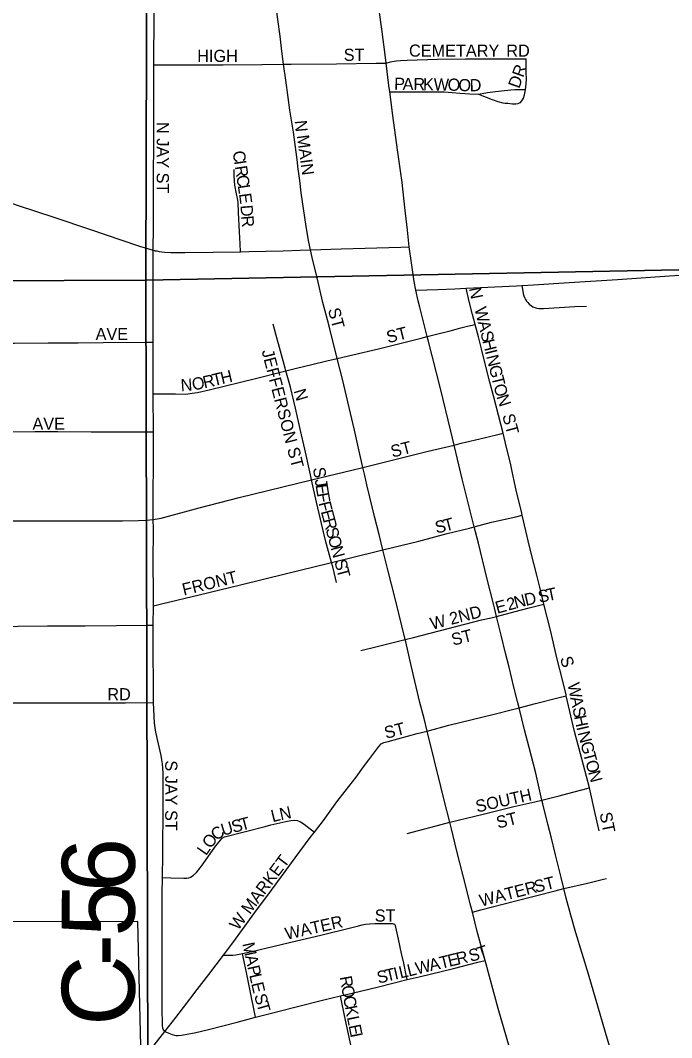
# Model space of a CAD drawing. Extents: x 0 to 680, y 0 to 440.
# Drawn here: x 363.89 to 372.83, y 230.89 to 244.87 of the extents above; entities that cross this region are included whole.
import ezdxf

# ---------------------------------------------------------------- set-up
doc = ezdxf.new("R2010")
doc.units = 0
for name, color, linetype in [('GM_X_City_Street', 7, 'Continuous'), ('GM_X_City_Street_Text', 7, 'Continuous'), ('GM_X_Corporation', 7, 'Continuous'), ('GM_X_County_Road', 7, 'Continuous'), ('GM_X_County_Road_Text', 7, 'Continuous'), ('GM_X_Section', 7, 'Continuous'), ('GM_X_State_Route', 7, 'Continuous')]:
    doc.layers.add(name, color=color, linetype=linetype)

msp = doc.modelspace()

# ---------------------------------------------------------------- linework, layer by layer
at = {"layer": 'GM_X_City_Street'}
for points in [[(365.721, 244.259), (365.721, 244.406), (365.724, 244.799), (365.728, 245.609), (365.73, 246.008), (365.73, 246.083)], [(367.503, 244.264), (367.48, 244.445), (367.455, 244.651), (367.421, 244.911), (367.395, 245.105), (367.369, 245.311), (367.348, 245.472), (367.337, 245.569), (367.28, 246.1)], [(365.721, 244.259), (365.782, 244.259), (366.234, 244.256), (366.672, 244.257), (367.203, 244.262), (367.503, 244.264)], [(367.503, 244.264), (367.608, 244.264), (368.228, 244.27), (368.772, 244.278), (368.911, 244.28)], [(367.874, 241.714), (367.851, 241.819), (367.814, 242.036), (367.745, 242.5), (367.725, 242.668), (367.7, 242.859), (367.693, 242.922), (367.666, 243.125), (367.638, 243.33), (367.59, 243.632), (367.566, 243.806), (367.532, 244.044), (367.503, 244.264)], [(368.911, 244.28), (368.97, 244.296), (369.02, 244.308), (369.054, 244.313), (369.11, 244.318), (369.198, 244.323), (369.618, 244.333), (370, 244.339), (370.479, 244.338), (370.533, 244.34), (370.835, 244.338)], [(370.824, 243.916), (370.83, 243.95), (370.837, 244.055), (370.836, 244.156), (370.835, 244.338)], [(365.711, 241.709), (365.717, 242.034), (365.717, 242.546), (365.719, 242.74), (365.723, 243.167), (365.721, 244.259)], [(368.961, 243.884), (369.037, 243.885), (369.197, 243.887), (369.543, 243.887), (369.707, 243.884), (369.817, 243.877), (369.924, 243.868), (370.061, 243.858), (370.179, 243.852)], [(370.179, 243.852), (370.366, 243.78), (370.447, 243.753), (370.515, 243.736), (370.547, 243.731), (370.582, 243.728), (370.644, 243.722), (370.694, 243.723), (370.723, 243.727), (370.743, 243.733), (370.758, 243.741), (370.775, 243.761), (370.785, 243.778), (370.796, 243.799), (370.811, 243.844), (370.82, 243.891), (370.824, 243.916)], [(370.179, 243.852), (370.305, 243.875), (370.412, 243.891), (370.494, 243.9), (370.625, 243.912), (370.68, 243.916), (370.794, 243.916), (370.824, 243.916)], [(366.913, 241.689), (366.907, 241.797), (366.899, 241.965), (366.886, 242.228), (366.878, 242.371), (366.87, 242.421), (366.855, 242.487), (366.836, 242.603), (366.828, 242.664), (366.824, 242.732), (366.823, 242.817)], [(365.713, 240.449), (365.713, 240.761), (365.712, 241.213), (365.711, 241.709)], [(368.24, 240.221), (368.137, 240.629), (368.104, 240.754), (368.044, 240.99), (367.963, 241.329), (367.896, 241.611), (367.874, 241.714)], [(370.775, 241.225), (370.788, 241.149), (370.794, 241.115), (370.802, 241.084), (370.814, 241.052), (370.823, 241.034), (370.837, 241.011), (370.855, 240.99), (370.875, 240.968), (370.905, 240.947), (370.927, 240.934), (370.955, 240.923), (370.978, 240.916), (371.008, 240.91), (371.038, 240.908), (371.073, 240.909), (371.502, 240.935), (371.662, 240.944)], [(370.133, 240.692), (370.097, 240.828), (370.053, 241.007), (370.009, 241.187)], [(367.533, 240.053), (367.523, 240.091), (367.398, 240.555), (367.361, 240.693)], [(369.474, 240.523), (369.584, 240.552), (369.789, 240.604), (369.873, 240.625), (369.935, 240.643), (370.029, 240.666), (370.133, 240.692)], [(370.517, 239.196), (370.453, 239.444), (370.385, 239.71), (370.333, 239.899), (370.257, 240.206), (370.221, 240.354), (370.178, 240.522), (370.133, 240.692)], [(368.24, 240.221), (368.456, 240.273), (368.807, 240.356), (369.39, 240.502), (369.474, 240.523)], [(363.203, 240.435), (363.417, 240.434), (363.81, 240.435), (364.272, 240.438), (364.684, 240.44), (365.025, 240.442), (365.616, 240.448), (365.713, 240.449)], [(365.714, 239.736), (365.714, 239.884), (365.713, 240.278), (365.713, 240.449)], [(367.533, 240.053), (367.679, 240.09), (367.89, 240.142), (368.099, 240.192), (368.24, 240.221)], [(368.592, 238.725), (368.539, 238.952), (368.475, 239.239), (368.31, 239.939), (368.24, 240.221)], [(365.714, 239.736), (365.798, 239.736), (366.017, 239.736), (366.159, 239.735), (366.249, 239.747), (366.321, 239.758), (366.481, 239.793), (367.119, 239.948), (367.479, 240.039), (367.533, 240.053)], [(367.888, 238.555), (367.872, 238.624), (367.793, 238.976), (367.734, 239.232), (367.665, 239.541), (367.596, 239.828), (367.533, 240.053)], [(365.715, 239.216), (365.714, 239.736)], [(363.199, 239.213), (363.556, 239.215), (364.088, 239.218), (364.403, 239.218), (364.86, 239.217), (365.157, 239.217), (365.632, 239.216), (365.715, 239.216)], [(365.714, 238.01), (365.715, 239.118), (365.715, 239.216)], [(369.845, 239.034), (369.941, 239.06), (370.255, 239.134), (370.517, 239.196)], [(370.781, 238.07), (370.769, 238.123), (370.703, 238.39), (370.669, 238.541), (370.64, 238.672), (370.617, 238.787), (370.566, 238.999), (370.517, 239.196)], [(368.592, 238.725), (368.699, 238.751), (369.486, 238.949), (369.845, 239.034)], [(367.888, 238.555), (368.441, 238.689), (368.592, 238.725)], [(368.867, 237.595), (368.814, 237.807), (368.752, 238.051), (368.686, 238.316), (368.646, 238.487), (368.617, 238.615), (368.592, 238.725)], [(365.714, 238.01), (365.766, 238.019), (365.821, 238.032), (366.346, 238.173), (366.891, 238.315), (367.888, 238.555)], [(368.163, 237.42), (368.079, 237.724), (367.953, 238.249), (367.888, 238.555)], [(363.206, 237.995), (363.572, 237.995), (364.64, 237.992), (365.118, 237.991), (365.292, 237.994), (365.509, 237.997), (365.614, 238.001), (365.666, 238.006), (365.714, 238.01)], [(365.716, 236.826), (365.716, 236.914), (365.714, 237.511), (365.716, 237.784), (365.715, 237.882), (365.714, 238.01)], [(370.121, 237.909), (370.359, 237.973), (370.69, 238.049), (370.781, 238.07)], [(371.077, 236.848), (371.021, 237.08), (370.98, 237.246), (370.938, 237.409), (370.881, 237.641), (370.781, 238.07)], [(368.867, 237.595), (369.358, 237.716), (369.75, 237.818), (370.058, 237.893), (370.121, 237.909)], [(368.163, 237.42), (368.794, 237.577), (368.867, 237.595)], [(369.173, 236.363), (369.04, 236.906), (368.986, 237.124), (368.936, 237.321), (368.867, 237.595)], [(365.716, 236.826), (365.844, 236.857), (366.346, 236.977), (366.911, 237.112), (367.541, 237.268), (368.124, 237.411), (368.163, 237.42)], [(368.23, 237.148), (368.18, 237.361), (368.163, 237.42)], [(365.714, 236.56), (365.716, 236.826)], [(370.427, 236.678), (370.681, 236.749), (370.874, 236.797), (371.077, 236.848)], [(371.384, 235.59), (371.382, 235.604), (371.333, 235.808), (371.26, 236.094), (371.167, 236.491), (371.077, 236.848)], [(369.173, 236.363), (369.286, 236.391), (370.221, 236.632), (370.354, 236.662), (370.427, 236.678)], [(363.208, 236.541), (363.858, 236.545), (364.263, 236.55), (364.777, 236.553), (365.208, 236.556), (365.62, 236.559), (365.714, 236.56)], [(365.718, 235.497), (365.713, 236.442), (365.714, 236.56)], [(368.563, 236.211), (368.786, 236.269), (369.173, 236.363)], [(369.475, 235.106), (369.432, 235.279), (369.376, 235.5), (369.255, 236.008), (369.18, 236.333), (369.173, 236.363)], [(363.212, 235.488), (363.735, 235.492), (364.808, 235.494), (365.334, 235.495), (365.718, 235.497)], [(365.84, 233.093), (365.843, 233.406), (365.849, 234.1), (365.848, 234.526), (365.844, 234.595), (365.84, 234.655), (365.833, 234.71), (365.823, 234.771), (365.747, 235.091), (365.738, 235.149), (365.729, 235.214), (365.725, 235.308), (365.718, 235.497)], [(370.737, 235.424), (370.961, 235.484), (371.289, 235.568), (371.384, 235.59)], [(371.702, 234.324), (371.579, 234.792), (371.499, 235.101), (371.384, 235.59)], [(369.475, 235.106), (369.774, 235.185), (370.411, 235.343), (370.63, 235.397), (370.737, 235.424)], [(367.928, 233.717), (368.052, 233.879), (368.234, 234.132), (368.348, 234.279), (368.498, 234.474), (368.602, 234.612), (368.673, 234.709), (368.809, 234.893), (368.844, 234.928), (368.88, 234.947), (368.941, 234.964), (369.338, 235.07), (369.475, 235.106)], [(369.788, 233.853), (369.71, 234.155), (369.663, 234.345), (369.484, 235.067), (369.475, 235.106)], [(371.05, 234.157), (371.288, 234.218), (371.475, 234.266), (371.702, 234.324)], [(371.838, 233.736), (371.781, 233.975), (371.702, 234.324)], [(369.788, 233.853), (370.242, 233.963), (370.666, 234.07), (370.955, 234.135), (371.05, 234.157)], [(365.84, 233.093), (365.957, 233.09), (366.134, 233.085), (366.175, 233.085), (366.2, 233.09), (366.227, 233.1), (366.26, 233.12), (366.306, 233.162), (366.36, 233.229), (366.399, 233.28), (366.506, 233.431), (366.574, 233.53), (366.595, 233.556), (366.636, 233.608), (366.662, 233.632), (366.693, 233.651), (366.961, 233.72), (367.252, 233.795), (367.326, 233.816), (367.536, 233.865), (367.601, 233.878), (367.658, 233.881), (367.692, 233.876), (367.736, 233.86), (367.784, 233.828), (367.826, 233.795), (367.928, 233.717)], [(369.199, 233.699), (369.354, 233.739), (369.597, 233.803), (369.788, 233.853)], [(370.095, 232.618), (370.074, 232.702), (369.967, 233.115), (369.878, 233.476), (369.808, 233.763), (369.788, 233.853)], [(366.679, 232.029), (366.807, 232.198), (367.11, 232.614), (367.338, 232.918), (367.663, 233.364), (367.87, 233.643), (367.928, 233.717)], [(365.838, 232.872), (365.84, 233.093)], [(371.351, 232.941), (371.674, 233.014), (371.895, 233.071), (371.938, 233.081)], [(370.095, 232.618), (370.211, 232.648), (370.673, 232.768), (371.234, 232.911), (371.351, 232.941)], [(370.271, 231.953), (370.163, 232.352), (370.095, 232.618)], [(366.94, 232.051), (367.065, 232.078), (367.68, 232.223), (368.015, 232.303), (368.441, 232.408), (368.532, 232.431), (368.582, 232.443), (368.626, 232.451), (368.681, 232.459), (368.758, 232.463), (368.893, 232.463), (368.973, 232.462), (368.993, 232.46), (369.009, 232.459), (369.019, 232.456), (369.024, 232.454), (369.029, 232.451)], [(369.2, 231.691), (369.187, 231.754), (369.152, 231.915), (369.123, 232.051), (369.08, 232.249), (369.045, 232.413), (369.041, 232.426), (369.038, 232.434), (369.035, 232.441), (369.032, 232.447), (369.029, 232.451)], [(365.872, 230.98), (366.023, 231.171), (366.131, 231.309), (366.315, 231.554), (366.476, 231.761), (366.679, 232.029)], [(366.679, 232.029), (366.744, 232.027), (366.778, 232.026), (366.806, 232.028), (366.846, 232.033), (366.895, 232.042), (366.94, 232.051)], [(367.119, 231.174), (367.105, 231.242), (367.049, 231.513), (366.998, 231.765), (366.95, 232.002), (366.94, 232.051)], [(369.2, 231.691), (369.364, 231.731), (369.835, 231.846), (370.172, 231.929), (370.271, 231.953)], [(371.405, 228.122), (371.293, 228.491), (371.223, 228.73), (371.137, 229.008), (371.033, 229.341), (370.98, 229.507), (370.947, 229.622), (370.886, 229.832), (370.847, 229.956), (370.817, 230.061), (370.768, 230.228), (370.697, 230.457), (370.606, 230.761), (370.45, 231.296), (370.271, 231.953)], [(368.283, 231.467), (368.447, 231.507), (368.805, 231.594), (369.2, 231.691)], [(367.119, 231.174), (367.32, 231.227), (367.658, 231.315), (368.057, 231.412), (368.283, 231.467)], [(368.47, 230.541), (368.434, 230.752), (368.335, 231.223), (368.297, 231.401), (368.283, 231.467)], [(365.872, 230.98), (365.929, 230.955), (365.974, 230.938), (366.004, 230.928), (366.027, 230.924), (366.056, 230.923), (366.101, 230.929), (366.175, 230.941), (366.28, 230.96), (366.471, 231.004), (366.867, 231.108), (367.119, 231.174)], [(365.726, 230.792), (365.872, 230.98)]]:
    msp.add_lwpolyline(points, dxfattribs=at)
at = {"layer": 'GM_X_Corporation'}
msp.add_lwpolyline([(370.237, 222.697), (369.039, 224.774), (365.689, 224.676), (365.503, 232.488), (358.844, 232.474), (358.193, 232.486), (358.17, 232.481), (358.216, 234.654), (358.213, 236.216), (358.836, 236.209), (358.832, 237.963), (359.827, 237.965), (359.827, 239.067), (358.336, 239.07), (358.335, 239.12), (358.316, 240.159), (358.299, 241.097), (358.381, 242.008), (357.179, 241.092), (351.386, 241.077)], dxfattribs=at)
at = {"layer": 'GM_X_County_Road'}
msp.add_lwpolyline([(365.872, 230.98), (365.851, 231.011), (365.845, 231.025), (365.841, 231.065), (365.838, 231.302), (365.835, 232.189), (365.838, 232.872)], dxfattribs=at)
at = {"layer": 'GM_X_Section'}
for points in [[(347.996, 259.569), (365.663, 259.44), (365.612, 241.297), (347.667, 241.224)], [(365.663, 259.44), (383.298, 259.399), (383.315, 241.642), (365.612, 241.297)], [(365.612, 241.297), (383.315, 241.642), (383.292, 223.259), (365.656, 223.253)], [(347.667, 241.224), (365.612, 241.297), (365.656, 223.253), (347.826, 223.264)]]:
    msp.add_lwpolyline(points, close=True, dxfattribs=at)
at = {"layer": 'GM_X_State_Route'}
for points in [[(369.229, 241.756), (369.203, 241.985), (369.168, 242.297), (369.129, 242.641), (369.069, 243.09), (369.005, 243.562), (368.961, 243.884), (368.949, 243.973), (368.911, 244.28), (368.902, 244.358), (368.85, 244.746), (368.816, 245.009), (368.739, 245.546), (368.719, 245.701), (368.666, 246.122), (368.602, 246.636), (368.538, 247.103), (368.485, 247.482), (368.421, 247.966), (368.366, 248.378), (368.285, 249.023), (368.23, 249.433)], [(361.779, 243.034), (362.422, 242.821), (362.552, 242.778), (363.048, 242.606), (363.413, 242.479), (363.86, 242.325), (364.347, 242.165), (364.853, 241.993), (365.268, 241.854), (365.526, 241.766), (365.711, 241.709), (365.74, 241.704), (365.763, 241.7)], [(365.763, 241.7), (365.796, 241.694), (365.87, 241.685), (365.957, 241.681), (366.145, 241.678), (366.538, 241.682), (366.913, 241.689), (367.032, 241.692), (367.497, 241.703), (367.73, 241.709), (367.874, 241.714), (368.293, 241.729), (369.112, 241.752), (369.229, 241.756)], [(369.319, 241.161), (369.297, 241.28), (369.265, 241.506), (369.229, 241.756)], [(370.933, 241.235), (371.423, 241.265), (372.09, 241.307), (372.8, 241.357), (373.237, 241.386)], [(369.319, 241.161), (369.619, 241.17), (369.856, 241.179), (370.009, 241.187), (370.702, 241.221), (370.775, 241.225), (370.933, 241.235)], [(370.389, 236.834), (370.296, 237.211), (370.18, 237.686), (370.121, 237.909), (370.082, 238.057), (369.957, 238.569), (369.845, 239.034), (369.799, 239.224), (369.657, 239.811), (369.487, 240.475), (369.474, 240.523), (369.373, 240.926), (369.351, 241.015), (369.319, 241.161)], [(372.135, 230.257), (371.921, 230.963), (371.688, 231.764), (371.601, 232.052), (371.514, 232.336), (371.446, 232.577), (371.383, 232.811), (371.351, 232.941), (371.313, 233.095), (371.238, 233.406), (371.176, 233.651), (371.132, 233.827), (371.062, 234.105), (371.05, 234.157), (370.966, 234.526), (370.875, 234.88), (370.812, 235.124), (370.737, 235.424), (370.715, 235.513), (370.666, 235.708), (370.599, 235.981), (370.55, 236.177), (370.49, 236.422), (370.427, 236.678), (370.397, 236.799), (370.389, 236.834)]]:
    msp.add_lwpolyline(points, dxfattribs=at)

# ---------------------------------------------------------------- texts
at = {"layer": 'GM_X_City_Street_Text'}
for s, height, rotation, p in [('HIGH', 0.1669, 0, (366.317, 244.296)), ('ST', 0.1669, 0, (368.329, 244.311)), ('CEMETARY', 0.1669, 0, (369.225, 244.369)), ('RD', 0.1669, 0, (370.561, 244.369)), ('DR', 0.1669, 70.3561, (370.738, 243.922)), ('P', 0.167, 359.0165, (369.02, 243.914)), ('A', 0.167, 359.0414, (369.137, 243.912)), ('R', 0.167, 359.0043, (369.284, 243.91)), ('K', 0.167, 359.0469, (369.416, 243.907)), ('W', 0.167, 359.0248, (369.563, 243.905)), ('O', 0.167, 359.0164, (369.754, 243.902)), ('O', 0.167, 357.4421, (369.9, 243.899)), ('D', 0.167, 1.5651, (370.06, 243.892)), ('N JAY ST', 0.1669, 270, (365.761, 243.471)), ('N', 0.167, 275.1909, (367.655, 243.489)), ('MAIN', 0.1669, 277.6987, (367.685, 243.284)), ('C', 0.167, 278.4443, (366.803, 243.065)), ('I', 0.167, 278.4486, (366.823, 242.934)), ('R', 0.167, 278.4443, (366.834, 242.861)), ('C', 0.167, 278.4443, (366.853, 242.731)), ('L', 0.167, 278.447, (366.872, 242.6)), ('E', 0.167, 277.6741, (366.89, 242.484)), ('D', 0.167, 274.7818, (366.91, 242.326)), ('R', 0.167, 274.5701, (366.922, 242.18)), ('N', 0.167, 281.3057, (370.049, 241.186)), ('ST', 0.1669, 284.9273, (368.11, 240.895)), ('W', 0.167, 283.8894, (370.122, 240.909)), ('AVE', 0.1669, 0, (364.922, 240.477)), ('ST', 0.1669, 14.0298, (368.938, 240.432)), ('A', 0.167, 283.876, (370.168, 240.723)), ('S', 0.167, 283.8772, (370.203, 240.581)), ('H', 0.167, 283.876, (370.231, 240.467)), ('JEFFERSON ST', 0.16689, 284.6194, (367.2, 240.325)), ('I', 0.167, 283.8856, (370.266, 240.324)), ('N', 0.167, 283.8825, (370.284, 240.253)), ('G', 0.167, 283.876, (370.319, 240.11)), ('N', 0.167, 4.0467, (366.095, 239.772)), ('O', 0.167, 9.4869, (366.259, 239.785)), ('R', 0.167, 13.2775, (366.415, 239.811)), ('T', 0.167, 13.3261, (366.544, 239.842)), ('H', 0.167, 13.3309, (366.658, 239.869)), ('T', 0.167, 283.8772, (370.355, 239.968)), ('N', 0.167, 286.6972, (367.639, 239.779)), ('O', 0.167, 284.7883, (370.384, 239.851)), ('N', 0.167, 287.9143, (370.424, 239.699)), ('AVE', 0.1669, 0, (364.055, 239.244)), ('ST', 0.1669, 284.9242, (370.504, 239.441)), ('ST', 0.1669, 14.0427, (368.997, 238.861)), ('S', 0.167, 278.9414, (367.905, 238.718)), ('J', 0.167, 278.9306, (367.93, 238.558)), ('E', 0.167, 278.9476, (367.941, 238.485)), ('F', 0.167, 280.0468, (367.96, 238.366)), ('F', 0.167, 284.1121, (367.983, 238.238)), ('E', 0.167, 285.0721, (368.013, 238.121)), ('R', 0.167, 285.1294, (368.043, 238.007)), ('S', 0.167, 11.8591, (369.601, 237.819)), ('T', 0.167, 14.4856, (369.724, 237.845)), ('S', 0.167, 285.1162, (368.078, 237.88)), ('O', 0.167, 285.1229, (368.109, 237.766)), ('N', 0.167, 285.1302, (368.147, 237.624)), ('S', 0.167, 285.1287, (368.197, 237.44)), ('FRONT', 0.1669, 13.7341, (366.133, 236.966)), ('T', 0.167, 285.1162, (368.227, 237.327)), ('D', 0.167, 12.8275, (370.83, 236.824)), ('S', 0.167, 11.6903, (371.016, 236.866)), ('T', 0.167, 11.6695, (371.131, 236.89)), ('E', 0.167, 15.3749, (370.436, 236.716)), ('2', 0.167, 15.4003, (370.591, 236.759)), ('N', 0.167, 15.1497, (370.69, 236.787)), ('W 2ND', 0.1669, 14.3509, (369.54, 236.496)), ('ST', 0.1669, 14.0298, (369.83, 236.277)), ('S', 0.167, 285.9372, (371.297, 236.107)), ('W', 0.167, 281.5804, (371.4, 235.752)), ('RD', 0.1669, 0, (365.083, 235.528)), ('A', 0.167, 281.5848, (371.438, 235.565)), ('S', 0.167, 281.5778, (371.468, 235.422)), ('H', 0.167, 281.5848, (371.491, 235.306)), ('ST', 0.1669, 14.0411, (368.909, 234.998)), ('I', 0.167, 282.9841, (371.522, 235.158)), ('N', 0.167, 284.425, (371.54, 235.082)), ('G', 0.167, 284.9522, (371.577, 234.938)), ('T', 0.167, 284.9244, (371.614, 234.797)), ('S JAY ST', 0.1669, 270, (365.878, 234.703)), ('O', 0.167, 284.9307, (371.645, 234.683)), ('N', 0.167, 284.9427, (371.683, 234.541)), ('SOUTH', 0.1669, 12.5267, (370.16, 233.986)), ('N', 0.167, 12.0215, (367.465, 233.88)), ('T', 0.167, 14.8242, (366.925, 233.735)), ('L', 0.167, 13.6519, (367.352, 233.853)), ('ST', 0.1669, 14.0427, (370.447, 233.765)), ('ST', 0.1669, 281.3043, (371.841, 233.975)), ('C', 0.167, 37.3361, (366.581, 233.591)), ('U', 0.167, 16.648, (366.672, 233.664)), ('S', 0.167, 14.8346, (366.812, 233.705)), ('O', 0.167, 54.3543, (366.505, 233.481)), ('L', 0.167, 55.1355, (366.438, 233.385)), ('MARKET', 0.1669, 53.3278, (367.041, 232.578)), ('ST', 0.1669, 14.0298, (370.965, 232.883)), ('WATER', 0.1669, 14.3236, (370.216, 232.692)), ('W', 0.167, 53.9626, (366.879, 232.357)), ('WATER', 0.1669, 12.6532, (367.544, 232.237)), ('ST', 0.1669, 0, (368.755, 232.488)), ('M', 0.167, 282.5565, (366.935, 232.184)), ('S', 0.167, 14.9568, (370.069, 231.934)), ('T', 0.167, 18.807, (370.195, 231.968)), ('A', 0.167, 282.5466, (366.973, 232.012)), ('W', 0.167, 13.3185, (369.335, 231.761)), ('A', 0.167, 13.3447, (369.521, 231.805)), ('T', 0.167, 13.314, (369.664, 231.838)), ('E', 0.167, 13.3209, (369.778, 231.866)), ('R', 0.167, 13.3059, (369.893, 231.893)), ('P', 0.167, 282.5544, (367.005, 231.869)), ('T', 0.167, 13.3508, (368.921, 231.662)), ('I', 0.167, 13.3206, (369.035, 231.689)), ('L', 0.167, 13.3508, (369.107, 231.706)), ('L', 0.167, 13.3438, (369.221, 231.733)), ('L', 0.167, 282.5584, (367.031, 231.754)), ('R', 0.167, 280.0214, (368.272, 231.728)), ('S', 0.167, 13.3172, (368.806, 231.635)), ('E', 0.167, 283.181, (367.057, 231.637)), ('O', 0.167, 280.0194, (368.295, 231.597)), ('S', 0.167, 285.7522, (367.097, 231.473)), ('C', 0.167, 280.0291, (368.32, 231.453)), ('T', 0.167, 285.951, (367.129, 231.359)), ('K', 0.167, 280.5621, (368.344, 231.321)), ('L', 0.167, 281.4001, (368.371, 231.174)), ('E', 0.167, 281.3716, (368.394, 231.059)), ('I', 0.167, 281.3742, (368.418, 230.944))]:
    msp.add_text(s, height=height, rotation=rotation, dxfattribs=at).set_placement(p)
at = {"layer": 'GM_X_County_Road_Text'}
for s, rotation, p in [('6', 89.8495, (365.459, 232.893)), ('5', 89.8495, (365.458, 232.281)), ('-', 90.0591, (365.458, 231.874)), ('C', 90.3132, (365.463, 231.059))]:
    msp.add_text(s, height=1.001, rotation=rotation, dxfattribs=at).set_placement(p)

doc.saveas('drawing.dxf')
